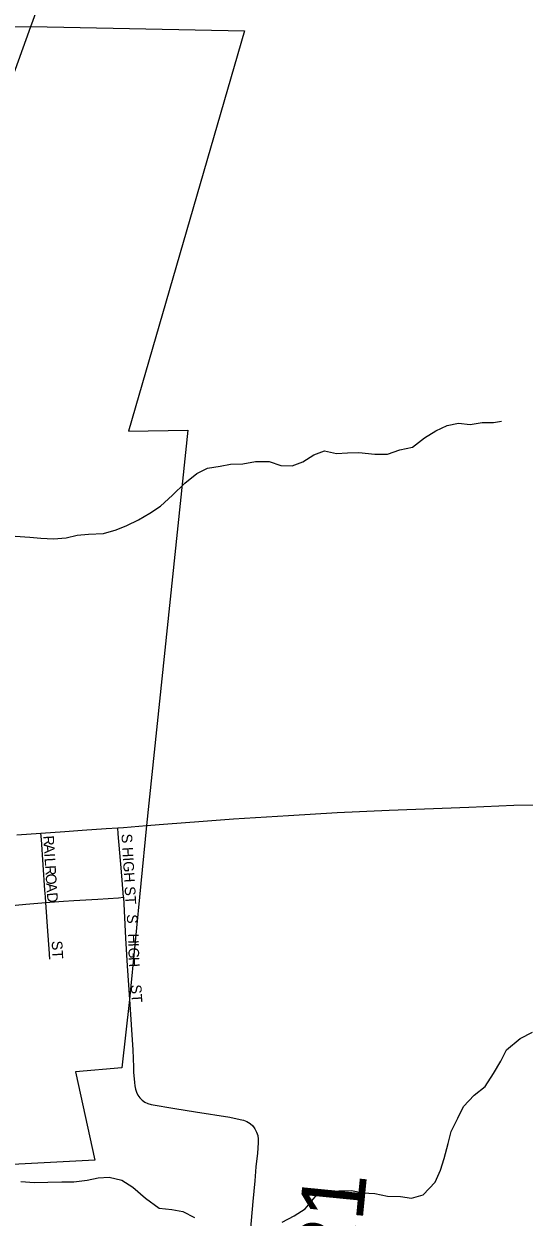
# Model space of a CAD drawing. Extents: x 1584893 to 1934202, y 663575 to 1091909.
# Drawn here: x 1779304 to 1781669, y 891876 to 897514 of the extents above; entities that cross this region are included whole.
import ezdxf

# ---------------------------------------------------------------- set-up
doc = ezdxf.new("R2010")
doc.units = 0
for name, color, linetype in [('GM_X_City_Street', 7, 'Continuous'), ('GM_X_City_Street_Text', 7, 'Continuous'), ('GM_X_Corporation', 7, 'Continuous'), ('GM_X_County_Road', 7, 'Continuous'), ('GM_X_Minor_River', 7, 'Continuous'), ('GM_X_State_Route', 7, 'Continuous'), ('GM_X_Township_Road', 7, 'Continuous'), ('GM_X_Township_Road_Text', 7, 'Continuous')]:
    doc.layers.add(name, color=color, linetype=linetype)

msp = doc.modelspace()

# ---------------------------------------------------------------- linework, layer by layer
at = {"layer": 'GM_X_City_Street'}
for points in [[(1778980, 896488.4), (1779015, 896589.8), (1779089.6, 896804.9), (1779117.8, 896882.1), (1779243, 897238.9), (1779337.6, 897501.6)], [(1779774.5, 893386.7), (1779773.4, 893408), (1779765.4, 893506.4), (1779750.5, 893686.9), (1779748.1, 893715.3)], [(1779407.7, 893361.8), (1779405.8, 893389.3), (1779403.7, 893421.2), (1779386.8, 893660.4), (1779384.7, 893689.8)], [(1779199.1, 893342.9), (1779215.8, 893344.2), (1779313, 893354.1), (1779407.7, 893361.8)], [(1779407.7, 893361.8), (1779426.1, 893363.3), (1779491.2, 893368.3), (1779540, 893371.2), (1779654.2, 893377.3), (1779752, 893384.5), (1779774.5, 893386.7)], [(1779427.2, 893094.8), (1779423.4, 893144), (1779416.9, 893226.4), (1779407.7, 893361.8)], [(1779774.5, 893386.7), (1779784.3, 893194.2), (1779791.9, 893062.7), (1779803, 892903.9)]]:
    msp.add_lwpolyline(points, dxfattribs=at)
at = {"layer": 'GM_X_Corporation'}
msp.add_lwpolyline([(1777528.2, 897478.7), (1779337.6, 897501.5), (1780346.5, 897481.1), (1779799, 895589.7), (1780079.4, 895593.3), (1779883.3, 893726.4), (1779803, 892903.9), (1779766.6, 892581.3), (1779547.4, 892562.6), (1779640.2, 892144.5), (1778770.1, 892098.3)], dxfattribs=at)
at = {"layer": 'GM_X_County_Road'}
msp.add_lwpolyline([(1779337.6, 897501.6), (1779467.3, 897858.7), (1779631, 898305.3), (1779675.9, 898428.2), (1779727, 898566.5), (1779829.3, 898843.1), (1779940.8, 899133.7), (1780034.4, 899378.6), (1780113.6, 899594.3), (1780191.4, 899827.8), (1780262.2, 900063.5), (1780274, 900105), (1780285, 900153), (1780290.1, 900185.3), (1780297.3, 900243.9), (1780300.4, 900280.9), (1780304, 900339.5), (1780314.5, 900651.2), (1780320.7, 900913.6), (1780345.2, 901750), (1780353.3, 902061.7), (1780367.9, 902570), (1780375, 902783.3), (1780376.1, 902828)], dxfattribs=at)
at = {"layer": 'GM_X_Minor_River'}
for points in [[(1779262.3, 895093.5), (1779332.1, 895088.4), (1779383.9, 895083.7), (1779443.8, 895080.8), (1779503.8, 895085.9), (1779555.8, 895097.1), (1779609.8, 895102.3), (1779679.7, 895105.3), (1779739.9, 895122.4), (1779790.1, 895143.7), (1779846.4, 895170.9), (1779898.8, 895202.2), (1779949.2, 895235.5), (1780005.8, 895286.8), (1780064.5, 895344), (1780121.1, 895389.3), (1780171.4, 895414.6), (1780231.4, 895423.7), (1780281.4, 895433), (1780339.4, 895434.1), (1780399.4, 895445.2), (1780463.3, 895446.3), (1780518.9, 895427.4), (1780572.8, 895424.6), (1780623, 895443.9), (1780675.4, 895477.2), (1780725.6, 895496.5), (1780781.3, 895483.6), (1780833.3, 895486.8), (1780887.2, 895488), (1780963, 895480.9), (1781022.8, 895480), (1781081, 895501.2), (1781141.1, 895514.3), (1781197.7, 895557.5), (1781252, 895590.8), (1781304.3, 895616.1), (1781358.4, 895627.3), (1781414.2, 895620.4), (1781470.2, 895629.6), (1781524.2, 895630.8), (1781562.2, 895636.2)], [(1781136, 891964.9), (1781192.1, 891980.1), (1781248.9, 892041.3), (1781273.6, 892097.1), (1781290.4, 892152.9), (1781309.4, 892222.8), (1781324.2, 892280.7), (1781355, 892342.4), (1781381.8, 892398.1), (1781432.5, 892451.5), (1781485, 892492.8), (1781523.8, 892554.3), (1781558.6, 892611.9), (1781585.3, 892665.6), (1781649.9, 892718.8), (1781708.3, 892750)], [(1779290.3, 892044.6), (1779354.1, 892039.7), (1779418, 892040.7), (1779483.9, 892041.7), (1779539.9, 892042.9), (1779603.9, 892049.9), (1779655.9, 892061.2), (1779707.9, 892064.4), (1779767.6, 892049.5), (1779819, 892016.7), (1779878.2, 891965.7), (1779943.4, 891918.6), (1780003.2, 891911.7), (1780055, 891902.9), (1780110.5, 891874)], [(1780525.4, 891851.8), (1780581.7, 891881), (1780634.1, 891914.3), (1780689, 891981.6), (1780739.2, 891998.9), (1780793.1, 892000.1), (1780853, 892001.2), (1780906.7, 891990.3), (1780962.6, 891987.5), (1781022.3, 891974.6), (1781084.2, 891973.7), (1781136, 891964.9)]]:
    msp.add_lwpolyline(points, dxfattribs=at)
at = {"layer": 'GM_X_State_Route'}
for points in [[(1779883.3, 893726.4), (1779984.6, 893734.4), (1780131, 893745.1), (1780294.2, 893757), (1780555.5, 893773.2), (1780784.4, 893786.6), (1781030.1, 893797.7), (1781407.1, 893812.9), (1781620.1, 893821.6), (1781751.2, 893824.2), (1781997.1, 893826.6), (1782169.7, 893823.4), (1782177.3, 893823.3), (1782341.1, 893816.5), (1782475.7, 893808.4)], [(1779270, 893681.3), (1779384.7, 893689.8), (1779498.3, 893698.2), (1779578.9, 893704), (1779692.8, 893711.3), (1779748.1, 893715.3), (1779774.2, 893717.1), (1779883.3, 893726.4)]]:
    msp.add_lwpolyline(points, dxfattribs=at)
at = {"layer": 'GM_X_Township_Road'}
for points in [[(1779803, 892903.9), (1779818.9, 892665.3), (1779822.1, 892584.7)], [(1779822.1, 892584.7), (1779822.5, 892561), (1779826.2, 892512.1), (1779828.1, 892496.1), (1779831.2, 892480.5), (1779836, 892465.5), (1779843, 892451.6), (1779852.2, 892439), (1779863.3, 892427.9), (1779876, 892419), (1779889.9, 892412.5), (1779905.1, 892408.1), (1780018, 892388.3), (1780115.1, 892372.5), (1780277.4, 892347.4), (1780326, 892337.4), (1780342.1, 892333.1), (1780358, 892326.9), (1780373, 892318.1), (1780385.7, 892306.4), (1780396.2, 892292.7), (1780404.3, 892277.4), (1780409.4, 892261), (1780411.8, 892244.2), (1780412.3, 892227.3), (1780408, 892177.6), (1780400.5, 892112.5), (1780395.8, 892047.2), (1780386.9, 891949.1), (1780370.2, 891769.4)]]:
    msp.add_lwpolyline(points, dxfattribs=at)

# ---------------------------------------------------------------- texts
at = {"layer": 'GM_X_City_Street_Text'}
for s, rotation, p in [('R', 273.5233, (1779395.5, 893677)), ('S HIGH ST', 273.4713, (1779765.1, 893685.5)), ('A', 273.546, (1779397.9, 893637.4)), ('I', 273.5436, (1779400.6, 893593.5)), ('L', 273.5269, (1779402, 893571.6)), ('R', 273.5233, (1779404.2, 893536.4)), ('O', 273.546, (1779406.6, 893496.9)), ('A', 273.5429, (1779409.3, 893453)), ('D', 275.3587, (1779412.2, 893407.3)), ('S', 270, (1779791.5, 893306.8)), ('H', 271.7268, (1779795.9, 893214.7)), ('ST', 273.5742, (1779435.1, 893179.8)), ('I', 271.7053, (1779797.2, 893170.7)), ('G', 271.7172, (1779797.9, 893148.7)), ('H', 272.4788, (1779799.2, 893104)), ('ST', 273.5746, (1779809.1, 892973))]:
    msp.add_text(s, height=50, rotation=rotation, dxfattribs=at).set_placement(p)
at = {"layer": 'GM_X_Township_Road_Text'}
msp.add_text('T-121', height=300, rotation=84.402, dxfattribs=at).set_placement((1780824, 891030.7))

doc.saveas('drawing.dxf')
